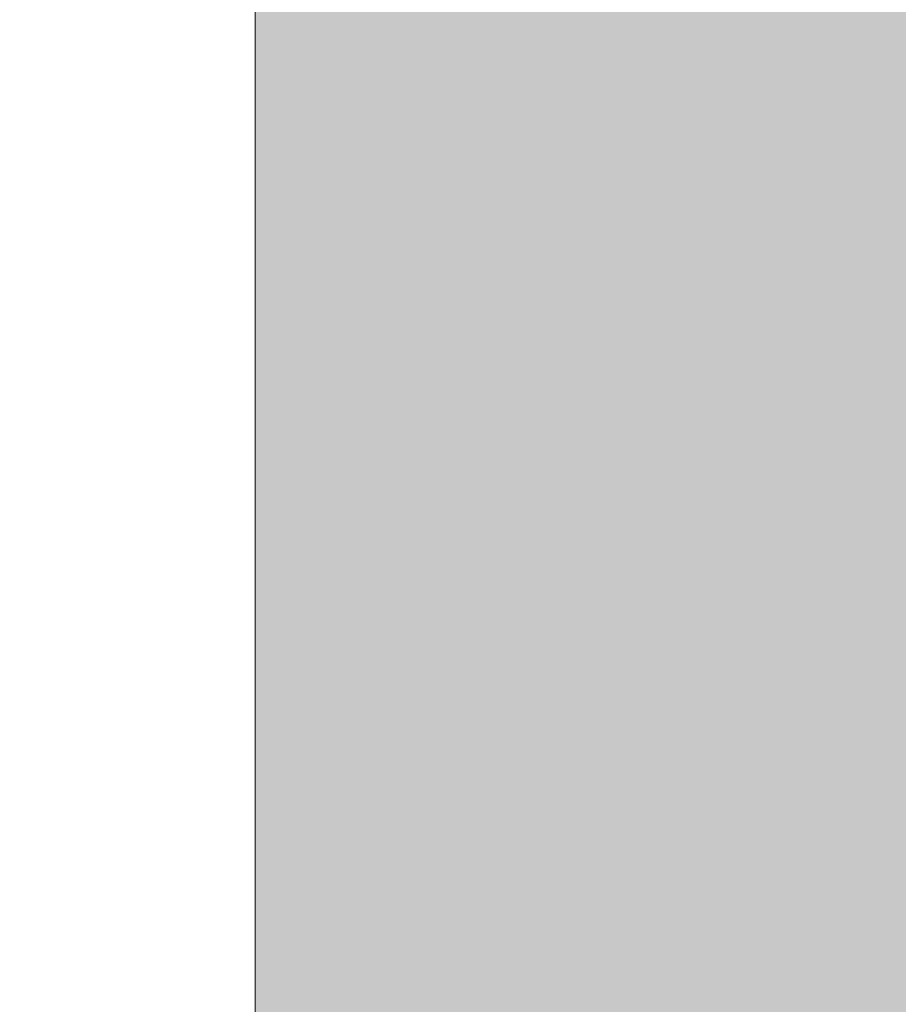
# Model space of a CAD drawing. Header units: metres. Extents: x 3.7 to 90.5, y -1.7 to 14.3.
# Tile 537 of 656: x 77.4297 to 77.4796, y 2.0029 to 2.0588. Entities that reach past the tile are written whole.
import ezdxf

# ---------------------------------------------------------------- set-up
doc = ezdxf.new("R2010")
doc.units = ezdxf.units.M
doc.layers.add('A-WALL', color=7, linetype='Continuous', lineweight=18)
doc.layers.add('A-WALL-PATT', color=7, linetype='Continuous', lineweight=18)

# ---------------------------------------------------------------- blocks, each defined once
blk = doc.blocks.new('4 GRE - ESCOLA DE CINEMA E AUDIOVISUAL CINE REX R07_rvt-3-Corte 8')
at = {"layer": 'A-WALL-PATT', "lineweight": 5, "true_color": 0xff8000}
h = blk.add_hatch(color=30, dxfattribs=at)
h.paths.add_polyline_path([(58.891942, -0.14), (58.953353, -0.14), (58.953353, -0.02), (57.568422, -0.02), (57.568422, -0.14), (58.878425, -0.14)])
h.paths.add_polyline_path([(57.673083, 0.1), (57.707536, 0.1), (57.71354, 0.105), (57.727428, 0.104253), (57.732536, 0.1), (57.755536, 0.1), (57.76154, 0.105), (57.774531, 0.105), (57.781777, 0.1), (57.803536, 0.1), (57.80954, 0.105), (57.822531, 0.105), (57.828536, 0.1), (57.851536, 0.1), (57.85754, 0.105), (57.870531, 0.105), (57.876536, 0.1), (57.899536, 0.1), (57.90554, 0.105), (57.918531, 0.105), (57.924536, 0.1), (57.947536, 0.100766), (57.95354, 0.105), (57.966531, 0.105), (57.972536, 0.1), (57.994616, 0.1), (58.00062, 0.105), (58.270036, 0.105), (58.275036, 0.1), (58.281769, 0.100369), (58.28733, 0.105), (58.300321, 0.105), (58.306326, 0.1), (58.325036, 0.1), (58.330951, 0.105), (58.590036, 0.105), (58.592487, 0.103049), (58.595036, 0.105), (58.607821, 0.105), (58.613826, 0.1), (58.625036, 0.1), (58.630951, 0.105), (58.890456, 0.10458), (58.895036, 0.1), (58.916826, 0.1), (58.92283, 0.105), (58.953353, 0.105), (58.953353, 0.11), (57.588425, 0.11), (57.588425, 0.1)])
h.paths.add_polyline_path([(58.107859, 0.376667), (58.953353, 0.376667), (58.953353, 0.39), (57.588425, 0.39), (57.588425, 0.376667), (57.760038, 0.376667)])
h.paths.add_polyline_path([(58.928925, 0.51), (58.943353, 0.51), (58.943353, 4.396343), (58.358557, 4.396343), (58.358557, 4.391343), (58.073557, 4.391343), (58.073557, 4.396343), (57.588425, 4.396343), (57.588425, 2.757824), (58.891942, 2.757824), (58.891942, 0.51), (58.903925, 0.51), (58.90993, 0.515), (58.92292, 0.515), (58.925264, 0.513049)])
h.paths.add_polyline_path([(56.988425, 0.96), (57.368378, 0.96), (57.368378, 2.61), (57.118964, 2.609687), (57.119621, 2.004616), (57.159155, 1.960174), (57.159678, 1.96), (57.226464, 1.959216), (57.22568, 1.928047), (57.223383, 1.9225), (57.219728, 1.917737), (57.214964, 1.914081), (57.209417, 1.911784), (57.203464, 1.911), (57.026511, 1.911784), (57.020964, 1.914081), (57.016201, 1.917737), (57.012546, 1.9225), (57.010248, 1.928047), (57.009464, 1.937), (57.009464, 1.96), (57.076441, 1.960861), (57.116964, 2.006434), (57.116964, 2.61), (55.041622, 2.61), (55.041622, 0.96), (56.934239, 0.96)])
h.paths.add_polyline_path([(54.841542, 1.225), (54.841578, 1.225), (54.841542, 1.235851)])
h.paths.add_polyline_path([(57.078271, 1.96), (57.157065, 1.960651), (57.117964, 2.003566), (57.07843, 1.960174)])
h.paths.add_polyline_path([(58.744639, 4.426343), (58.943353, 4.426343), (58.943353, 4.445), (58.341057, 4.445), (58.341057, 4.426343), (58.736874, 4.426343)])
h.paths.add_polyline_path([(58.073557, 4.426343), (58.073557, 4.445), (57.588425, 4.445), (57.588425, 4.426343)])
h.paths.add_polyline_path([(58.420978, 4.595), (58.953353, 4.595), (58.953353, 4.76), (57.588425, 4.76), (57.588425, 4.595)])
h.paths.add_polyline_path([(58.720621, 5.11), (58.953353, 5.11), (58.953353, 5.63), (58.711446, 5.63), (58.711446, 5.235969), (57.588425, 5.235969), (57.588425, 5.11), (58.711446, 5.11)])
at = {"layer": 'A-WALL'}
blk.add_line((58.891942, 2.757824), (58.891942, 0.51), dxfattribs=at)

msp = doc.modelspace()

# ---------------------------------------------------------------- block references
at = {"lineweight": 5}
msp.add_blockref('4 GRE - ESCOLA DE CINEMA E AUDIOVISUAL CINE REX R07_rvt-3-Corte 8', (18.551111, 0), dxfattribs=at)

doc.saveas('drawing.dxf')
